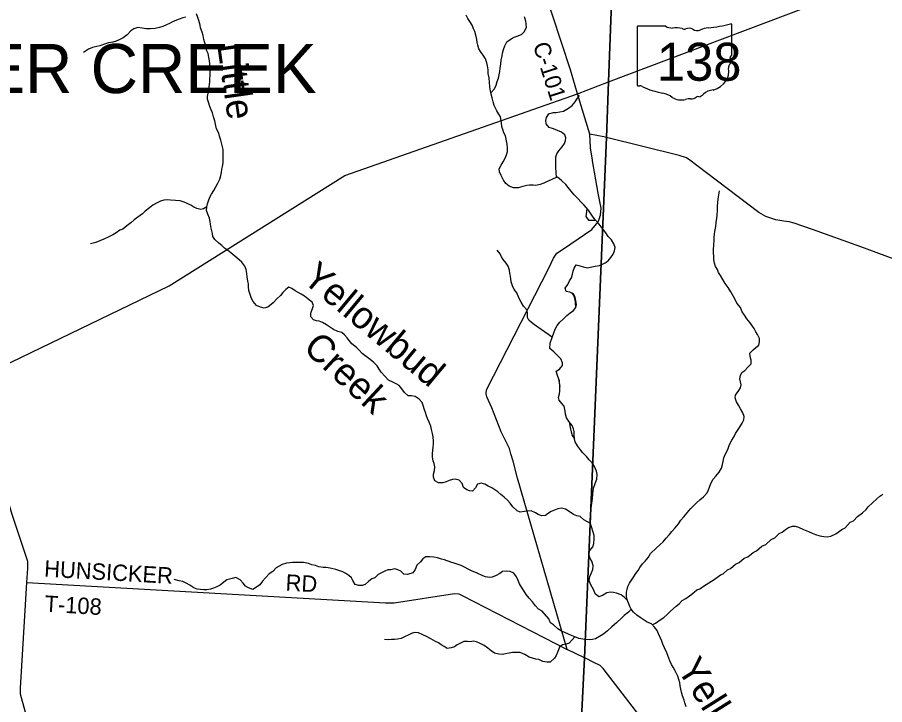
# Model space of a CAD drawing. Extents: x 1643459 to 2064572, y 425441 to 780708.
# Drawn here: x 1799007 to 1814919, y 560500 to 573105 of the extents above; entities that cross this region are included whole.
import ezdxf

# ---------------------------------------------------------------- set-up
doc = ezdxf.new("R2010")
doc.units = 0
for name, color, linetype in [('GM_X_Adjacent_County_Text', 7, 'Continuous'), ('GM_X_City_Street', 7, 'Continuous'), ('GM_X_Interchange_Ramps', 7, 'Continuous'), ('GM_X_Major_River', 7, 'Continuous'), ('GM_X_Major_River_Text', 7, 'Continuous'), ('GM_X_Minor_Lake', 7, 'Continuous'), ('GM_X_Section_Text', 7, 'Continuous'), ('GM_X_US_Route', 7, 'Continuous'), ('PM_P_Cells', 7, 'Continuous'), ('RD_X_Text', 7, 'Continuous'), ('ST_Details', 7, 'Continuous')]:
    doc.layers.add(name, color=color, linetype=linetype)

msp = doc.modelspace()

# ---------------------------------------------------------------- linework, layer by layer
at = {"layer": 'GM_X_City_Street'}
for points in [[(1824043, 549269), (1816905, 549626), (1810052, 549983), (1810012, 549985), (1808789, 550047), (1809102, 555107), (1809415, 561360), (1809816, 570904), (1809850, 571925), (1810084, 578044), (1810346, 585624), (1815752, 585365), (1826247, 584864)], [(1810084, 578044), (1809850, 571925), (1809816, 570904), (1809415, 561360), (1809102, 555107), (1808789, 550047), (1804852, 550246), (1798558, 550564), (1793633, 550783), (1792167, 550848), (1790527, 550930), (1785638, 551176), (1783571, 551280)]]:
    msp.add_lwpolyline(points, dxfattribs=at)
at = {"layer": 'GM_X_Major_River_Text'}
for points in [[(1809508, 570961), (1809286, 571700)], [(1809767, 570913), (1809508, 570961)], [(1809557, 570488), (1809522, 570709), (1809508, 570961)], [(1824447, 565364), (1822929, 565906), (1817752, 567711), (1815752, 568425), (1814483, 568896), (1813598, 569214), (1813262, 569329), (1813170, 569357), (1813068, 569364), (1812923, 569394), (1812742, 569453), (1812609, 569524), (1811476, 570385), (1811343, 570488), (1811286, 570529), (1811152, 570570), (1809816, 570904), (1809767, 570913)], [(1809695, 569448), (1809703, 569476), (1809718, 569604), (1809663, 569883), (1809594, 570264), (1809559, 570476), (1809557, 570488)], [(1809430, 561353), (1809415, 561360), (1809092, 561509), (1808185, 564655), (1808102, 564964), (1808063, 565099), (1808034, 565197), (1807886, 565501), (1807710, 565945), (1807622, 566146), (1807609, 566206), (1807617, 566276), (1808756, 568506), (1808841, 568688), (1808902, 568778), (1809048, 568869), (1809413, 569124), (1809544, 569215), (1809664, 569352), (1809691, 569436), (1809695, 569448)], [(1799178, 562740), (1805763, 562370), (1805922, 562366), (1807027, 562539), (1807105, 562535), (1807170, 562502), (1809092, 561509)], [(1813135, 555331), (1812722, 555817), (1812602, 555954), (1812156, 556623), (1811657, 557398), (1811312, 557934), (1811137, 558205), (1811080, 558288), (1811048, 558354), (1810963, 558609), (1810757, 559559), (1810720, 559731), (1810697, 559837), (1810674, 559984), (1810577, 560099), (1809756, 561166), (1809699, 561221), (1809584, 561275), (1809430, 561353)]]:
    msp.add_lwpolyline(points, dxfattribs=at)
at = {"layer": 'GM_X_Minor_Lake'}
for points in [[(1809286, 571700), (1809156, 572143), (1808663, 573653), (1808374, 574507), (1808287, 574774), (1808260, 574886), (1808242, 575173), (1808110, 578008)], [(1798558, 550564), (1799332, 552798), (1800215, 555347), (1800304, 555617), (1800341, 555700), (1800364, 555790), (1800362, 555836), (1800357, 555977), (1800131, 558414), (1800110, 558480), (1800071, 558573), (1799996, 558682), (1799423, 559427), (1799386, 559510), (1799066, 560692), (1799063, 560804), (1799178, 562740), (1799200, 563000), (1799199, 563125), (1798918, 563972), (1798799, 564352), (1798710, 564661), (1798625, 564994), (1798425, 565660)]]:
    msp.add_lwpolyline(points, dxfattribs=at)
at = {"layer": 'GM_X_US_Route'}
for points in [[(1802098, 573107), (1802040, 573094), (1801974, 573070), (1801868, 573027), (1801801, 572993), (1801745, 572965), (1801679, 572938), (1801613, 572920), (1801533, 572901), (1801447, 572891), (1801371, 572896), (1801298, 572906), (1801216, 572919), (1801146, 572895), (1801088, 572856), (1801021, 572786), (1800949, 572730), (1800889, 572699), (1800821, 572665), (1800759, 572651), (1800679, 572636), (1800623, 572616), (1800519, 572585), (1800463, 572569), (1800385, 572550), (1800314, 572522), (1800218, 572463)], [(1802429, 572698), (1802413, 572772), (1802396, 572833), (1802370, 572911), (1802358, 572963), (1802337, 573046), (1802317, 573102), (1802294, 573172)], [(1809195, 568394), (1809207, 568448), (1809222, 568506), (1809258, 568566), (1809310, 568553), (1809387, 568527), (1809467, 568514), (1809549, 568530), (1809609, 568539), (1809685, 568555), (1809743, 568578), (1809793, 568604), (1809844, 568642), (1809898, 568702), (1809938, 568759), (1809963, 568825), (1809973, 568886), (1809953, 568952), (1809906, 569022), (1809846, 569087), (1809801, 569153), (1809763, 569206), (1809724, 569258), (1809674, 569319), (1809613, 569385), (1809573, 569438), (1809521, 569512), (1809484, 569567), (1809401, 569667), (1809353, 569718), (1809289, 569782), (1809224, 569847), (1809170, 569920), (1809115, 569986), (1809067, 570041), (1808992, 570113), (1808916, 570172), (1808848, 570150), (1808798, 570127), (1808718, 570087), (1808668, 570065), (1808602, 570040), (1808520, 570020), (1808468, 570025), (1808406, 570029), (1808354, 570021), (1808280, 570000), (1808194, 569978), (1808110, 569979), (1808029, 570011), (1807967, 570056), (1807929, 570120), (1807882, 570205), (1807854, 570273), (1807847, 570324), (1807885, 570395), (1807921, 570457), (1807958, 570525), (1807984, 570581), (1808001, 570647), (1808001, 570705), (1807993, 570780), (1807978, 570870), (1807960, 570932), (1807935, 570987), (1807913, 571045), (1807897, 571095), (1807892, 571179), (1807871, 571278), (1807839, 571328), (1807805, 571392), (1807758, 571485), (1807734, 571553), (1807717, 571628), (1807699, 571698), (1807682, 571786), (1807676, 571838), (1807669, 571911), (1807661, 571995), (1807648, 572077), (1807644, 572143), (1807635, 572214), (1807621, 572270), (1807594, 572346), (1807552, 572409), (1807514, 572461), (1807475, 572529), (1807453, 572594), (1807444, 572646), (1807436, 572700), (1807426, 572752), (1807399, 572843), (1807377, 572897), (1807358, 572949), (1807320, 573010), (1807271, 573082), (1807239, 573143)], [(1807695, 571721), (1807764, 571796), (1807790, 571860), (1807813, 571930), (1807833, 571990), (1807849, 572052), (1807860, 572110), (1807868, 572174), (1807875, 572254), (1807885, 572322), (1807900, 572396), (1807908, 572448), (1807924, 572516), (1807951, 572584), (1807985, 572654), (1808067, 572712), (1808123, 572740), (1808179, 572757), (1808254, 572791), (1808308, 572841), (1808348, 572916), (1808345, 572983), (1808335, 573035), (1808311, 573113)], [(1804605, 567510), (1804546, 567535), (1804494, 567541), (1804440, 567560), (1804392, 567614), (1804389, 567682), (1804419, 567766), (1804440, 567818), (1804416, 567883), (1804364, 567921), (1804277, 567990), (1804215, 568028), (1804162, 568061), (1804104, 568091), (1804042, 568130), (1803986, 568156), (1803934, 568116), (1803880, 568061), (1803836, 568003), (1803767, 567945), (1803701, 567867), (1803601, 567790), (1803533, 567770), (1803469, 567787), (1803393, 567819), (1803332, 567896), (1803304, 567948), (1803278, 568019), (1803255, 568097), (1803247, 568163), (1803246, 568215), (1803238, 568268), (1803223, 568346), (1803217, 568410), (1803203, 568480), (1803178, 568541), (1803128, 568615), (1803077, 568660), (1802997, 568726), (1802926, 568785), (1802862, 568834), (1802810, 568872), (1802757, 568922), (1802703, 568963), (1802630, 569030), (1802594, 569088), (1802586, 569138), (1802577, 569188), (1802565, 569239), (1802551, 569309), (1802544, 569363), (1802530, 569419), (1802501, 569494), (1802477, 569560), (1802484, 569628), (1802496, 569686), (1802514, 569742), (1802539, 569806), (1802567, 569860), (1802613, 569932), (1802648, 569994), (1802686, 570064), (1802722, 570140), (1802739, 570202), (1802751, 570262), (1802761, 570322), (1802770, 570372), (1802780, 570438), (1802783, 570510), (1802783, 570613), (1802780, 570683), (1802758, 570779), (1802739, 570851), (1802717, 570924), (1802704, 570980), (1802660, 571058), (1802647, 571115), (1802629, 571205), (1802608, 571283), (1802588, 571356), (1802565, 571410), (1802539, 571468), (1802511, 571549), (1802496, 571603), (1802498, 571653), (1802507, 571717), (1802519, 571781), (1802527, 571831), (1802536, 571917), (1802540, 571978), (1802544, 572036), (1802547, 572110), (1802543, 572188), (1802538, 572252), (1802532, 572310), (1802519, 572369), (1802505, 572443), (1802479, 572503), (1802462, 572568), (1802444, 572636), (1802429, 572698)], [(1808901, 570170), (1808893, 570266), (1808885, 570349), (1808886, 570423), (1808884, 570497), (1808889, 570549), (1808903, 570599), (1808941, 570657), (1809004, 570731), (1809044, 570793), (1809062, 570845), (1809067, 570897), (1809053, 570949), (1808989, 570997), (1808920, 571032), (1808842, 571059), (1808764, 571087), (1808707, 571150), (1808705, 571216), (1808717, 571266), (1808760, 571338), (1808838, 571357), (1808890, 571359), (1808962, 571373), (1809030, 571382), (1809116, 571438), (1809184, 571491), (1809241, 571557), (1809287, 571621), (1809323, 571673)], [(1808897, 570198), (1808897, 570196)], [(1812277, 567781), (1812210, 567866), (1812184, 567916), (1812144, 567987), (1812099, 568071), (1812046, 568148), (1811994, 568224), (1811951, 568295), (1811909, 568369), (1811874, 568428), (1811850, 568482), (1811818, 568538), (1811797, 568596), (1811785, 568661), (1811784, 568725), (1811780, 568779), (1811778, 568845), (1811783, 568927), (1811789, 569024), (1811792, 569074), (1811800, 569128), (1811806, 569180), (1811821, 569268), (1811831, 569342), (1811840, 569422), (1811844, 569474), (1811851, 569565), (1811853, 569639), (1811858, 569709), (1811862, 569775), (1811876, 569851), (1811891, 569925)], [(1802484, 569628), (1802423, 569590), (1802373, 569579), (1802298, 569601), (1802244, 569624), (1802188, 569660), (1802124, 569693), (1802067, 569715), (1801991, 569738), (1801907, 569746), (1801819, 569751), (1801759, 569755), (1801697, 569752), (1801633, 569732), (1801571, 569706), (1801495, 569663), (1801429, 569609), (1801353, 569548), (1801302, 569504), (1801216, 569438), (1801152, 569390), (1801088, 569335), (1801013, 569279), (1800941, 569222), (1800887, 569200), (1800817, 569150), (1800759, 569114), (1800673, 569073), (1800596, 569039), (1800518, 569004), (1800444, 568974), (1800348, 568951)], [(1809455, 569594), (1809437, 569451), (1809485, 569388), (1809613, 569385)], [(1808826, 567251), (1808810, 567245), (1808759, 567280), (1808681, 567336), (1808619, 567379), (1808558, 567423), (1808496, 567464), (1808442, 567510), (1808391, 567553), (1808369, 567603), (1808368, 567675), (1808362, 567732), (1808296, 567808), (1808251, 567883), (1808215, 567947), (1808168, 568050), (1808123, 568116), (1808089, 568181), (1808064, 568257), (1808058, 568309), (1808052, 568359), (1808045, 568409), (1808037, 568470), (1808011, 568540), (1807976, 568594), (1807918, 568663), (1807891, 568713), (1807863, 568770), (1807810, 568838)], [(1810192, 562434), (1810198, 562416), (1810147, 562467), (1810083, 562511), (1809997, 562546), (1809942, 562558), (1809890, 562561), (1809820, 562549), (1809745, 562499), (1809675, 562476), (1809610, 562534), (1809582, 562601), (1809553, 562653), (1809525, 562709), (1809499, 562778), (1809512, 562848), (1809536, 562904), (1809567, 562980), (1809573, 563052), (1809546, 563132), (1809514, 563183), (1809490, 563251), (1809513, 563325), (1809565, 563393), (1809586, 563453), (1809592, 563541), (1809587, 563605), (1809569, 563661), (1809538, 563760), (1809522, 563820), (1809518, 563898), (1809521, 563958), (1809523, 564011), (1809534, 564101), (1809546, 564197), (1809557, 564279), (1809565, 564361), (1809570, 564421), (1809580, 564473), (1809606, 564555), (1809637, 564635), (1809643, 564721), (1809630, 564782), (1809598, 564866), (1809551, 564935), (1809499, 564989), (1809450, 565050), (1809384, 565120), (1809341, 565173), (1809283, 565245), (1809242, 565318), (1809230, 565372), (1809223, 565454), (1809221, 565510), (1809209, 565560), (1809186, 565619), (1809134, 565689), (1809081, 565760), (1809063, 565828), (1809059, 565882), (1809042, 565971), (1808994, 566023), (1808945, 566086), (1808937, 566136), (1808952, 566200), (1808962, 566256), (1808962, 566306), (1808959, 566360), (1808955, 566416), (1808943, 566471), (1808918, 566537), (1808892, 566617), (1808954, 566655), (1809009, 566717), (1809011, 566769), (1808978, 566843), (1808910, 566908), (1808851, 566972), (1808779, 567033), (1808782, 567127), (1808826, 567251), (1808847, 567319), (1808877, 567389), (1808913, 567451), (1808962, 567513), (1809022, 567571), (1809086, 567636), (1809147, 567688), (1809209, 567726), (1809251, 567786), (1809263, 567838), (1809256, 567906), (1809242, 567968), (1809211, 568033), (1809145, 568063), (1809079, 568074), (1809059, 568140), (1809104, 568206), (1809140, 568270), (1809175, 568330), (1809195, 568394)], [(1809179, 568047), (1809214, 567996), (1809234, 567930), (1809242, 567878), (1809249, 567783)], [(1810852, 561608), (1810829, 561664), (1810807, 561722), (1810772, 561801), (1810746, 561861), (1810697, 561922), (1810643, 561980), (1810565, 562015), (1810488, 562063), (1810432, 562098), (1810374, 562142), (1810313, 562197), (1810267, 562251), (1810242, 562302), (1810226, 562352), (1810192, 562434), (1810185, 562500), (1810185, 562563), (1810198, 562613), (1810210, 562665), (1810236, 562729), (1810276, 562782), (1810311, 562836), (1810353, 562904), (1810395, 562962), (1810430, 563018), (1810478, 563080), (1810524, 563134), (1810585, 563207), (1810623, 563273), (1810728, 563367), (1810800, 563437), (1810856, 563488), (1810913, 563556), (1810971, 563620), (1811017, 563676), (1811077, 563745), (1811136, 563819), (1811182, 563881), (1811237, 563945), (1811295, 564017), (1811357, 564092), (1811410, 564148), (1811470, 564202), (1811528, 564258), (1811596, 564313), (1811661, 564387), (1811685, 564439), (1811713, 564507), (1811738, 564565), (1811776, 564635), (1811824, 564691), (1811883, 564764), (1811923, 564838), (1811946, 564906), (1811954, 564960), (1811968, 565029), (1811993, 565089), (1812021, 565142), (1812047, 565200), (1812074, 565268), (1812118, 565348), (1812160, 565420), (1812185, 565472), (1812219, 565528), (1812257, 565584), (1812304, 565660), (1812338, 565722), (1812343, 565784), (1812319, 565852), (1812277, 565925), (1812240, 565991), (1812202, 566055), (1812175, 566128), (1812185, 566178), (1812246, 566260), (1812276, 566312), (1812286, 566366), (1812273, 566422), (1812265, 566474), (1812275, 566538), (1812302, 566590), (1812354, 566628), (1812412, 566690), (1812468, 566751), (1812469, 566820), (1812449, 566882), (1812446, 566948), (1812504, 567010), (1812558, 567050), (1812608, 567095), (1812621, 567153), (1812623, 567217), (1812588, 567288), (1812554, 567338), (1812528, 567397), (1812453, 567501), (1812392, 567574), (1812348, 567640), (1812308, 567703), (1812277, 567781)], [(1809522, 563820), (1809466, 563853), (1809401, 563889), (1809333, 563948), (1809269, 563962), (1809213, 563987), (1809148, 564033), (1809062, 564086), (1808990, 564104), (1808926, 564089), (1808864, 564065), (1808800, 564040), (1808750, 564010), (1808698, 563972), (1808630, 563962), (1808564, 563987), (1808512, 564017), (1808435, 564052), (1808367, 564050), (1808309, 564045), (1808235, 564029), (1808177, 564054), (1808100, 564128), (1808048, 564197), (1808001, 564249), (1807941, 564304), (1807877, 564357), (1807820, 564401), (1807768, 564437), (1807712, 564476), (1807647, 564508), (1807583, 564543), (1807515, 564563), (1807449, 564546), (1807411, 564476), (1807360, 564414), (1807303, 564419), (1807251, 564439), (1807195, 564483), (1807166, 564558), (1807114, 564616), (1807042, 564633), (1806988, 564629), (1806930, 564610), (1806876, 564588), (1806812, 564568), (1806732, 564565), (1806667, 564607), (1806643, 564672), (1806643, 564726), (1806660, 564796), (1806664, 564862), (1806655, 564920), (1806633, 564970), (1806621, 565037), (1806624, 565099), (1806628, 565165), (1806637, 565225), (1806639, 565281), (1806639, 565333), (1806634, 565409), (1806622, 565472), (1806607, 565544), (1806595, 565608), (1806565, 565679), (1806534, 565745), (1806514, 565795), (1806497, 565856), (1806479, 565908), (1806452, 565984), (1806432, 566040), (1806382, 566101), (1806305, 566154), (1806241, 566162), (1806177, 566162), (1806111, 566223), (1806064, 566290), (1806010, 566354), (1805957, 566384), (1805881, 566419), (1805815, 566452), (1805748, 566522), (1805682, 566595), (1805647, 566653), (1805607, 566714), (1805544, 566784), (1805456, 566849), (1805385, 566904), (1805333, 566942), (1805279, 566999), (1805230, 567049), (1805146, 567116), (1805093, 567176), (1805059, 567227), (1805012, 567285), (1804958, 567326), (1804884, 567346), (1804806, 567377), (1804753, 567415), (1804681, 567466), (1804605, 567510)], [(1808945, 566460), (1808945, 566394), (1808960, 566336)], [(1809134, 565689), (1809151, 565581), (1809169, 565501), (1809186, 565434), (1809230, 565372)], [(1810713, 561996), (1810817, 562065), (1810867, 562101), (1810932, 562151), (1810988, 562216), (1811092, 562308), (1811149, 562350), (1811205, 562413), (1811269, 562445), (1811381, 562526), (1811474, 562604), (1811530, 562624), (1811596, 562675), (1811692, 562735), (1811789, 562798), (1811905, 562878), (1811957, 562899), (1812035, 562971), (1812093, 562997), (1812184, 563078), (1812250, 563104), (1812344, 563184), (1812410, 563209), (1812505, 563293), (1812571, 563320), (1812667, 563408), (1812737, 563437), (1812838, 563527), (1812902, 563557), (1812986, 563638), (1813040, 563664), (1813099, 563712), (1813155, 563747), (1813227, 563773), (1813279, 563773), (1813337, 563758), (1813430, 563713), (1813524, 563677), (1813592, 563644), (1813653, 563622), (1813731, 563595), (1813803, 563581), (1813867, 563578), (1813935, 563592), (1814023, 563631), (1814135, 563711), (1814195, 563742), (1814288, 563844), (1814348, 563874), (1814420, 563953), (1814515, 564019), (1814579, 564079), (1814619, 564130), (1814696, 564202), (1814776, 564276), (1814832, 564321), (1814886, 564363)], [(1810267, 562251), (1810219, 562199), (1810143, 562132), (1810092, 562084), (1810006, 562006), (1809916, 561929), (1809833, 561851), (1809767, 561800), (1809717, 561766), (1809613, 561710), (1809561, 561697), (1809507, 561691), (1809443, 561696), (1809381, 561702), (1809307, 561716), (1809233, 561743), (1809176, 561769), (1809120, 561792), (1809050, 561822), (1808988, 561849), (1808923, 561889), (1808845, 561962), (1808786, 562003), (1808758, 562071), (1808633, 562214), (1808567, 562249), (1808514, 562315), (1808458, 562386), (1808399, 562452), (1808341, 562519), (1808292, 562601), (1808256, 562652), (1808219, 562716), (1808195, 562775), (1808164, 562845), (1808118, 562911), (1808046, 562940), (1807973, 562950), (1807911, 562939), (1807858, 562907), (1807792, 562871), (1807720, 562838), (1807668, 562830), (1807598, 562843), (1807545, 562865), (1807443, 562910), (1807339, 562955), (1807152, 563050), (1807078, 563075), (1807023, 563097), (1806957, 563116), (1806843, 563157), (1806789, 563167), (1806716, 563194), (1806650, 563202), (1806568, 563211), (1806500, 563213), (1806444, 563173), (1806404, 563121), (1806337, 563060), (1806303, 562978), (1806263, 562918), (1806162, 562886), (1806099, 562891), (1806041, 562947), (1805987, 562970), (1805933, 562988), (1805857, 562975), (1805806, 562973), (1805751, 562949), (1805699, 562924), (1805629, 562884), (1805565, 562826), (1805511, 562805), (1805453, 562765), (1805390, 562705), (1805336, 562684), (1805270, 562686), (1805205, 562702), (1805163, 562777), (1805139, 562827), (1805088, 562870), (1805032, 562906), (1804980, 562937), (1804925, 562953), (1804851, 562980), (1804747, 563004), (1804673, 563015), (1804617, 563017), (1804536, 563030), (1804476, 563050), (1804410, 563067), (1804346, 563091), (1804258, 563104), (1804194, 563108), (1804129, 563109), (1804057, 563105), (1804005, 563102), (1803945, 563096), (1803867, 563070), (1803758, 563011)], [(1803758, 563011), (1803696, 562945), (1803624, 562898), (1803560, 562826), (1803503, 562762), (1803453, 562698), (1803395, 562657), (1803325, 562609), (1803247, 562642), (1803191, 562674), (1803151, 562728), (1803092, 562787), (1803018, 562830), (1802948, 562816), (1802850, 562789), (1802796, 562749), (1802728, 562691), (1802664, 562662), (1802606, 562636), (1802552, 562618), (1802482, 562607), (1802426, 562607), (1802366, 562609), (1802304, 562618), (1802242, 562640), (1802171, 562691), (1802103, 562727), (1802045, 562756), (1801973, 562772), (1801884, 562797)], [(1810719, 561993), (1810663, 561962)], [(1809233, 561743), (1809189, 561689), (1809133, 561629), (1809079, 561608), (1809011, 561596), (1808955, 561554), (1808924, 561476), (1808894, 561404), (1808861, 561351), (1808785, 561281), (1808721, 561277), (1808649, 561294), (1808572, 561326), (1808520, 561333), (1808460, 561353), (1808400, 561370), (1808318, 561422), (1808233, 561455), (1808153, 561456), (1808091, 561454), (1808033, 561444), (1807965, 561429), (1807899, 561419), (1807839, 561424), (1807761, 561442), (1807698, 561489), (1807640, 561537), (1807570, 561582), (1807483, 561625), (1807429, 561651), (1807377, 561663), (1807317, 561652), (1807265, 561658), (1807201, 561658), (1807127, 561621), (1807075, 561595), (1807025, 561561), (1806967, 561544), (1806893, 561528), (1806835, 561565), (1806784, 561595), (1806732, 561632), (1806678, 561660), (1806591, 561705), (1806515, 561751), (1806445, 561778), (1806364, 561817), (1806294, 561821), (1806240, 561803), (1806189, 561778), (1806111, 561742), (1806051, 561712), (1805981, 561703), (1805927, 561695), (1805869, 561692), (1805799, 561690), (1805740, 561694)], [(1811275, 560458), (1811253, 560534), (1811242, 560585), (1811212, 560659), (1811190, 560731), (1811177, 560784), (1811167, 560846), (1811162, 560898), (1811144, 560962), (1811122, 561025), (1811077, 561119), (1811038, 561186), (1811006, 561236), (1810978, 561302), (1810961, 561354), (1810921, 561451), (1810882, 561543), (1810852, 561608)]]:
    msp.add_lwpolyline(points, dxfattribs=at)
at = {"layer": 'RD_X_Text'}
msp.add_lwpolyline([(1793280, 564635), (1793280, 564635), (1793288, 564688), (1793335, 564703), (1794304, 564978), (1798425, 565660), (1798277, 566281), (1798718, 566696), (1801793, 568179), (1805015, 570205), (1809286, 571700), (1809850, 571925), (1814883, 573824), (1817873, 576928), (1819376, 577216), (1818856, 578689)], dxfattribs=at)
at = {"layer": 'ST_Details'}
for p, q in [((1810376, 572924), (1810376, 571867)), ((1810903, 572942), (1810393, 572942)), ((1812116, 572416), (1812116, 572968)), ((1812116, 572416), (1812116, 572416))]:
    msp.add_line(p, q, dxfattribs=at)
for centre, major_axis, start_param, end_param in [((1810396, 572926), (20.2, 0), 1.712693, 3.28349), ((1811024, 573065), (196, 0), 4.042523, 4.731795), ((1811089, 572349), (702, 0), 1.404758, 1.657858), ((1811248, 572932), (56.4, 0), 3.836095, 5.185415), ((1811331, 572810), (117, 0), 0.950623, 2.079405), ((1811482, 572977), (141, 0), 4.081561, 5.145723), ((1811732, 572620), (371, 0), 1.699011, 2.107814), ((1811496, 574383), (1845, 0), 4.814394, 5.042369), ((1812097, 572971), (19.4, 0), 6.141152, 7.989035), ((1812112, 572375), (30, 0), 1.883978, 3.671073), ((1812095, 572414), (20.7, 0), 5.05454, 6.418171), ((1812186, 572184), (131, 0), 2.387724, 3.262537), ((1811921, 572305), (180, 0), 5.934695, 6.695948), ((1811600, 572114), (462, 0), 5.101752, 6.440018), ((1810396, 571865), (20.3, 0), 3.00124, 4.508301), ((1810399, 571973), (155, 0), 4.665946, 4.897461), ((1810431, 571806), (56, 0), 0.519207, 1.627899), ((1811138, 572756), (1333, 0), 4.195997, 4.488961), ((1811794, 571571), (253, 0), 1.647645, 2.488434), ((1810740, 571393), (417, 0), 0.823519, 1.323587), ((1811191, 571801), (265, 0), 4.026481, 4.996735), ((1811344, 571436), (217, 0), 1.495662, 1.94098), ((1811363, 571722), (141, 0), 4.691044, 5.507374), ((1811491, 571620), (39.7, 0), 1.147584, 2.315152), ((1811474, 571765), (149, 0), 4.937069, 5.64225)]:
    msp.add_ellipse(centre, major_axis=major_axis, ratio=0.8, start_param=start_param, end_param=end_param, dxfattribs=at)

# ---------------------------------------------------------------- texts
at = {"layer": 'GM_X_Adjacent_County_Text'}
msp.add_text('DEER CREEK', height=900, rotation=0, dxfattribs=at).set_placement((1796673, 571716))
at = {"layer": 'GM_X_Interchange_Ramps'}
for s, height, rotation, p in [('Little', 500.1, 278.1164, (1802672, 572603)), ('Yellowbud', 500, 320.1137, (1804211, 568276)), ('Creek', 500, 317.1135, (1804228, 567017)), ('Yellowbud', 500, 302.1171, (1811098, 561164))]:
    msp.add_text(s, height=height, rotation=rotation, dxfattribs=at).set_placement(p)
at = {"layer": 'GM_X_Major_River'}
for s, rotation, p in [('HUNSICKER', 356.7535, (1799493, 562848)), ('RD', 357.0388, (1803923, 562592)), ('T-108', 356.6167, (1799500, 562205))]:
    msp.add_text(s, height=300, rotation=rotation, dxfattribs=at).set_placement(p)
at = {"layer": 'GM_X_Section_Text'}
msp.add_text('C-101', height=300, rotation=287.6623, dxfattribs=at).set_placement((1808463, 572598))
at = {"layer": 'PM_P_Cells'}
msp.add_text('138', height=1, rotation=0, dxfattribs=at).set_placement((1810873, 572253))
for s in ['s', 'r']:
    msp.add_text(s, height=1, dxfattribs=at).set_placement((1811226, 572326))
at = {"layer": 'ST_Details'}
msp.add_text('138', height=696.1, dxfattribs=at).set_placement((1810739, 571942))

doc.saveas('drawing.dxf')
